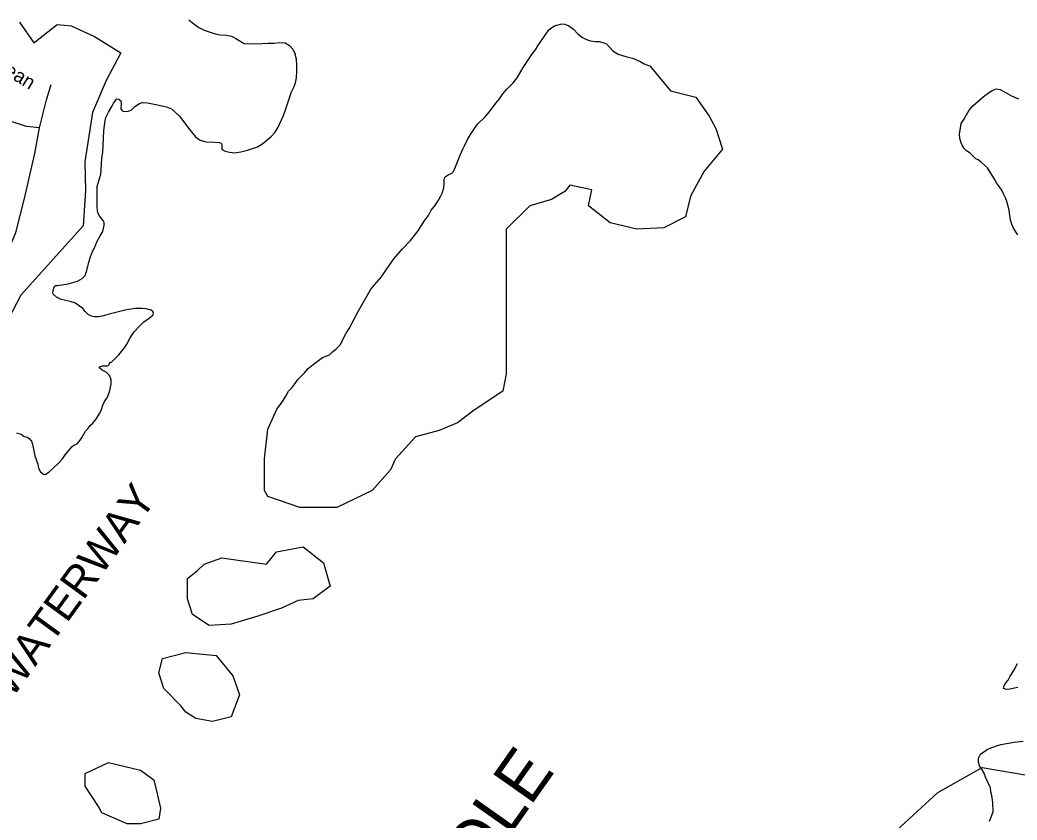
# Model space of a CAD drawing. Extents: x 1945482 to 2853149, y 66427 to 1015778.
# Drawn here: x 2365249 to 2369934, y 179688 to 183448 of the extents above; entities that cross this region are included whole.
import ezdxf

# ---------------------------------------------------------------- set-up
doc = ezdxf.new("R2010")
doc.units = 0
for name, color, linetype in [('Old_Level_10', 7, 'Continuous'), ('Old_Level_21', 7, 'Continuous'), ('Old_Level_35', 7, 'Continuous'), ('Old_Level_48', 7, 'Continuous'), ('Old_Level_49', 7, 'Continuous'), ('Old_Level_60', 7, 'Continuous'), ('Old_Level_61', 7, 'Continuous')]:
    doc.layers.add(name, color=color, linetype=linetype)

msp = doc.modelspace()

# ---------------------------------------------------------------- linework, layer by layer
at = {"layer": 'Old_Level_35'}
for points in [[(2363925.2, 182358.5), (2364312.3, 182254.1), (2364595.9, 182187.1), (2364739.6, 182188.8), (2364893.1, 182196), (2364997.8, 182210.5), (2365073.7, 182239.4), (2365127.8, 182279.1), (2365187.4, 182347.8), (2365229, 182448.9), (2365268.7, 182602.5), (2365319.2, 182821.1), (2365340.9, 182940.3), (2365373.4, 183072.2), (2365395.1, 183144.4)], [(2365340.9, 182940.3), (2365279.5, 182947.5), (2365198.3, 182974.6), (2365124.2, 183012.5), (2365061, 183055.9)]]:
    msp.add_lwpolyline(points, dxfattribs=at)
at = {"layer": 'Old_Level_48'}
msp.add_lwpolyline([(2365246.6, 183438.2), (2365314.6, 183340.6), (2365423.9, 183426.3), (2365488.9, 183420.4), (2365598.3, 183370.2), (2365722.4, 183293.3), (2365654.4, 183163.2), (2365589.4, 183012.4), (2365553.9, 182781.8), (2365556.9, 182645.8), (2365545.1, 182480.2), (2365252.5, 182155), (2365107.7, 181877.1)], dxfattribs=at)
at = {"layer": 'Old_Level_49'}
for points in [[(2365246.6, 183438.2), (2365314.6, 183340.6), (2365423.9, 183426.3), (2365488.9, 183420.4), (2365598.3, 183370.2), (2365722.4, 183293.3), (2365654.4, 183163.2), (2365589.4, 183012.4), (2365553.9, 182781.8), (2365556.9, 182645.8), (2365545.1, 182480.2), (2365252.5, 182155), (2365107.7, 181877.1)], [(2369330, 179605.3), (2369562.7, 179818.1), (2369771.1, 179935.6), (2369991.4, 179898.2), (2370385.2, 179649.8), (2370704, 179392.1), (2370900.9, 179171.9), (2370929, 178951.7), (2370596.2, 178375.4), (2368873.4, 175418.8), (2368118.7, 173980.4)]]:
    msp.add_lwpolyline(points, dxfattribs=at)
at = {"layer": 'Old_Level_60'}
for points in [[(2366042.7, 183448.2), (2366065.2, 183429.9), (2366088.5, 183412.5), (2366114.5, 183400.6), (2366165.5, 183382.3), (2366190.2, 183377.9), (2366217.7, 183376.7), (2366243, 183371.2), (2366263.5, 183360.2), (2366302, 183337.7), (2366328.5, 183336.3), (2366387.7, 183336.9), (2366415, 183338.9), (2366442.5, 183339.4), (2366470.2, 183341.4), (2366495.7, 183339.7), (2366515, 183327.2), (2366530.2, 183310.1), (2366541.2, 183287.6)], [(2365742.5, 182084.4), (2365668, 182065.5), (2365634.7, 182055.6), (2365616.7, 182053), (2365599.5, 182052.5), (2365585, 182056.2), (2365569, 182063.6), (2365555.5, 182078.1), (2365544.7, 182091.6), (2365528.7, 182103.5), (2365509, 182116.7), (2365484, 182125.6), (2365442, 182134.5), (2365420.2, 182144.7), (2365405.2, 182159.2), (2365403.7, 182166.2), (2365407.2, 182188.6), (2365414.7, 182200.3), (2365425, 182200.6), (2365475.2, 182208.7), (2365518.5, 182220.9), (2365541.5, 182232.4), (2365555, 182247.7), (2365562.7, 182270.7), (2365572.5, 182310.5), (2365579.7, 182334.2), (2365590, 182360.2), (2365601.2, 182380.8), (2365610.5, 182405.3), (2365623.5, 182430), (2365637.7, 182454.6), (2365645, 182483.1), (2365644, 182495.7), (2365639.5, 182506.1), (2365623.5, 182523.9), (2365614.2, 182542.1), (2365611, 182566.4), (2365610.7, 182622.4), (2365611.5, 182665.9), (2365624.2, 182706.9), (2365628, 182723.9), (2365630.2, 182741.5), (2365633.5, 182797.1), (2365637.5, 182827.6), (2365639.7, 182857.3), (2365640.5, 182891.6), (2365642.5, 182928.1), (2365648.5, 182974.6), (2365652.7, 182989.7), (2365664, 183015.1), (2365680.2, 183041.5), (2365688, 183056.2), (2365703.5, 183076.8), (2365712.7, 183076.3), (2365722.2, 183068.7), (2365725, 183059.9), (2365723.5, 183051.6), (2365723.2, 183030.3), (2365729, 183021), (2365736.5, 183017.2), (2365757.7, 183018.6), (2365770.5, 183024.6), (2365788, 183041), (2365811, 183055.6), (2365824.7, 183059.7), (2365848.7, 183058.7), (2365895.7, 183049.5), (2365937.5, 183039.6), (2365961.2, 183030.7), (2365998.5, 182995.2), (2366047.5, 182930.9), (2366074, 182898.6), (2366095.5, 182883.5), (2366121.5, 182874.9), (2366162.7, 182874.3), (2366185.7, 182872.6), (2366193.5, 182868.3), (2366197.2, 182862.1), (2366196.7, 182841.6), (2366200.2, 182837.6), (2366212.2, 182830.7), (2366232.7, 182826.1), (2366258.5, 182824.2), (2366286.2, 182828), (2366318.5, 182836.7), (2366365.5, 182852.5), (2366390.5, 182867), (2366429, 182899.6), (2366448, 182920.7), (2366461.5, 182944), (2366486, 182996.2), (2366492.2, 183011.8), (2366524.7, 183110), (2366535.7, 183132.9), (2366543.5, 183153.1), (2366548.5, 183176.6), (2366550.5, 183205.9), (2366550.2, 183234.9), (2366547.7, 183264.1), (2366541.2, 183287.6)], [(2369937.7, 182438.8), (2369917.5, 182470.2), (2369909.7, 182488.8), (2369904.2, 182506.9), (2369897, 182553.6), (2369885.7, 182595.6), (2369879.7, 182611.5), (2369870.7, 182631.2), (2369862.2, 182647.4), (2369838, 182682.9), (2369828.5, 182700.6), (2369795.5, 182753.2), (2369766.7, 182778.7), (2369752, 182790), (2369740.5, 182796.1), (2369714, 182821.3), (2369697.2, 182833.7), (2369686.5, 182844.6), (2369676.2, 182859), (2369669.5, 182874.7), (2369665.2, 182890.5), (2369664, 182912.3), (2369668.5, 182939.9), (2369671, 182961.6), (2369683.5, 182980.7), (2369709.2, 183024.7), (2369727, 183043.8), (2369775.7, 183086.7), (2369805.2, 183109.1), (2369820, 183118.5), (2369836.2, 183124.7), (2369854.2, 183120.9), (2369872.5, 183112), (2369905.7, 183092.7), (2369921.7, 183084.7), (2369941, 183077.3)], [(2365233, 181508.5), (2365254, 181501.6), (2365269, 181491.2), (2365283.7, 181487.9), (2365291.5, 181481.4), (2365302.7, 181469), (2365308, 181454.4), (2365319, 181399.2), (2365332, 181361.1), (2365336.5, 181341.1), (2365345.2, 181325), (2365359.2, 181312.8), (2365367.7, 181312.7), (2365385, 181323), (2365402, 181338.5), (2365433, 181368.7), (2365448.2, 181386.1), (2365460.5, 181403.7), (2365494.2, 181443.9), (2365498.5, 181446.6), (2365503.2, 181450.3), (2365517.5, 181456.3), (2365532, 181473.3), (2365541, 181487.7), (2365556.7, 181516), (2365568.2, 181526.2), (2365578, 181541.7), (2365591, 181553), (2365605.7, 181570.2), (2365624.7, 181600.1), (2365631.2, 181617), (2365637.5, 181637.5), (2365648.2, 181658), (2365657.7, 181671.8), (2365669.2, 181701.2), (2365677, 181736.4), (2365678, 181758.6), (2365670.2, 181777.2), (2365653, 181792.8), (2365635.5, 181802.9), (2365622.2, 181813.9), (2365622.7, 181818.3), (2365637.2, 181822.6), (2365658, 181823.1), (2365666, 181826.2), (2365671.5, 181837.8), (2365680.2, 181841.6), (2365695.2, 181855), (2365713, 181874.6), (2365740.5, 181907.8), (2365750.7, 181923.9), (2365766.7, 181954.1), (2365775.7, 181968.5), (2365786, 181982.1), (2365810.2, 182009.8), (2365831, 182030), (2365856.5, 182047), (2365873.5, 182061.2), (2365876.5, 182068.9), (2365872.7, 182077.5), (2365865, 182083.7), (2365841.2, 182091.1), (2365824.2, 182092.2), (2365792, 182091.5), (2365759.7, 182087.5), (2365742.5, 182084.4)], [(2369937.2, 180311.4), (2369899.7, 180303.3), (2369883.7, 180301.6), (2369871, 180305.8), (2369874, 180318.7), (2369882.2, 180333.4), (2369892.2, 180345.1), (2369901.5, 180363.6), (2369919.5, 180390.2), (2369936.5, 180423.6)], [(2369805.2, 179682.3), (2369821.7, 179726.9), (2369820.7, 179771.4), (2369816, 179803), (2369811.5, 179820.8), (2369809, 179839.3), (2369786.2, 179889.9), (2369780.7, 179905.1), (2369770.5, 179924.7), (2369757.2, 179942.7), (2369753.5, 179960.9), (2369753.5, 179979.7), (2369762, 179998.5), (2369794, 180019), (2369807.7, 180025.4), (2369837, 180036.7), (2369858.7, 180043.1), (2369921.2, 180054.3), (2369963.7, 180058.2)]]:
    msp.add_lwpolyline(points, dxfattribs=at)
at = {"layer": 'Old_Level_61'}
for points in [[(2366456, 181619.6), (2366471.5, 181639.5), (2366485, 181660.3), (2366497.5, 181679.8), (2366510, 181703.2), (2366525.5, 181719.7), (2366540.5, 181738.2), (2366555.5, 181759.3), (2366585.5, 181789.9), (2366603, 181809.9), (2366626.2, 181828.6), (2366671, 181861.9), (2366702.5, 181873.8), (2366716.7, 181887.8), (2366734.7, 181902), (2366753.2, 181921.1), (2366768, 181947.6), (2366774.2, 181961.7), (2366781.5, 181975.4), (2366795.2, 181997.3), (2366809, 182021.4), (2366840, 182081.1), (2366895.7, 182179.6), (2366905.2, 182192.9), (2366947, 182241.2), (2366966, 182269.2), (2367005.5, 182324.7), (2367046.5, 182372.5), (2367084, 182411.5), (2367120.5, 182456.7), (2367148.7, 182501.9), (2367168, 182529.3), (2367181.7, 182553.8), (2367197.5, 182574), (2367215.5, 182601.8), (2367227, 182620.9), (2367233.2, 182634.7), (2367240.5, 182658.6), (2367242.5, 182679.1), (2367242, 182697.2), (2367243, 182704.8), (2367246.5, 182710.8), (2367261.5, 182720), (2367278, 182728), (2367285.5, 182735.7), (2367295.7, 182757.6), (2367317.2, 182812.2), (2367330, 182841.4), (2367338, 182855.8), (2367351.7, 182885.5), (2367365.2, 182909.3), (2367391.2, 182947.3), (2367401, 182959.1), (2367433.7, 182991.6), (2367453.2, 183014.6), (2367480.7, 183050.9), (2367501.7, 183077), (2367518.2, 183100.9), (2367536, 183122.1), (2367566.5, 183151.9), (2367584.5, 183176.5), (2367613.5, 183224.2), (2367657, 183291.1), (2367672, 183308), (2367682.7, 183326.6), (2367734, 183401.5), (2367747.5, 183413.2), (2367761, 183420.9), (2367777, 183425.4), (2367794.5, 183429.5), (2367809.7, 183428.7), (2367828, 183420.2), (2367850.5, 183404.2), (2367870, 183383.2), (2367889.2, 183367), (2367910.5, 183355.9), (2367929.2, 183349.5), (2367951, 183346.5), (2367970.5, 183346.2), (2367988, 183342.1), (2368004.5, 183335.8), (2368035.5, 183302.4), (2368060.2, 183287.9), (2368075, 183282.6), (2368100.7, 183274.9), (2368127, 183268.2), (2368145.7, 183260.5), (2368163, 183252.5), (2368182.5, 183242.1), (2368201.7, 183233.9), (2368209, 183232.4), (2368306, 183114.8), (2368424.2, 183085.2), (2368487.2, 182996.5), (2368518.7, 182937.4), (2368550.2, 182841.3), (2368463.7, 182737.8), (2368400.5, 182619.6), (2368377, 182523.5), (2368274.5, 182471.8)], [(2368274.5, 182471.8), (2368148.2, 182464.4), (2368022.2, 182493.9), (2367919.7, 182575.2), (2367935.5, 182649.2), (2367833, 182671.3), (2367809.5, 182641.8), (2367746.2, 182604.8), (2367644, 182575.2), (2367533.5, 182464.4), (2367533.5, 182390.5), (2367533.5, 182287), (2367533.5, 182176.1), (2367533.5, 182080.1), (2367533.5, 181976.6), (2367533.5, 181880.5), (2367533.5, 181784.4), (2367517.7, 181703.1), (2367383.7, 181614.4), (2367305, 181555.3), (2367218.2, 181518.3), (2367108, 181488.8), (2367013.2, 181385.3), (2366989.7, 181333.6), (2366903, 181237.5), (2366737.5, 181156.2), (2366564, 181156.2), (2366414.2, 181207.9), (2366398.5, 181237.5), (2366398.5, 181385.3), (2366414.2, 181525.7), (2366456, 181619.6)], [(2366138.5, 180601.8), (2366059.5, 180653.6), (2366036, 180727.5), (2366036, 180823.6), (2366083.2, 180860.5), (2366114.7, 180890.1), (2366197, 180919.7), (2366406.5, 180890.1), (2366453.7, 180949.2), (2366579.7, 180971.4), (2366674.5, 180897.5), (2366706, 180786.6), (2366627, 180727.5), (2366556.2, 180720.1), (2366477.2, 180683.1), (2366367, 180646.2), (2366241, 180609.2), (2366138.5, 180601.8)], [(2366154.2, 180151), (2366075.2, 180165.8), (2366028, 180195.3), (2366004.5, 180224.9), (2365925.5, 180306.2), (2365902, 180380.1), (2365917.7, 180446.6), (2366028, 180476.2), (2366170, 180461.4), (2366248.7, 180365.3), (2366280.2, 180276.6), (2366241, 180173.2), (2366154.2, 180151)], [(2365815.2, 179670.6), (2365752.2, 179670.6), (2365634, 179722.3), (2365618.2, 179751.9), (2365555.2, 179848), (2365555.2, 179907.1), (2365665.5, 179958.8), (2365815.2, 179921.9), (2365878.2, 179877.5), (2365894, 179811), (2365909.7, 179744.5), (2365902, 179692.7), (2365815.2, 179670.6)]]:
    msp.add_lwpolyline(points, dxfattribs=at)

# ---------------------------------------------------------------- texts
at = {"layer": 'Old_Level_10'}
msp.add_text('Ocean', height=65.62, rotation=328.3816, dxfattribs=at).set_placement((2365075.1, 183254))
at = {"layer": 'Old_Level_21'}
for s, height, rotation, p in [('WATERWAY', 147.64, 53.9809, (2365210.5, 180255.6)), ('MIDDLE', 229.66, 54.822, (2367096.4, 178969.3))]:
    msp.add_text(s, height=height, rotation=rotation, dxfattribs=at).set_placement(p)

doc.saveas('drawing.dxf')
